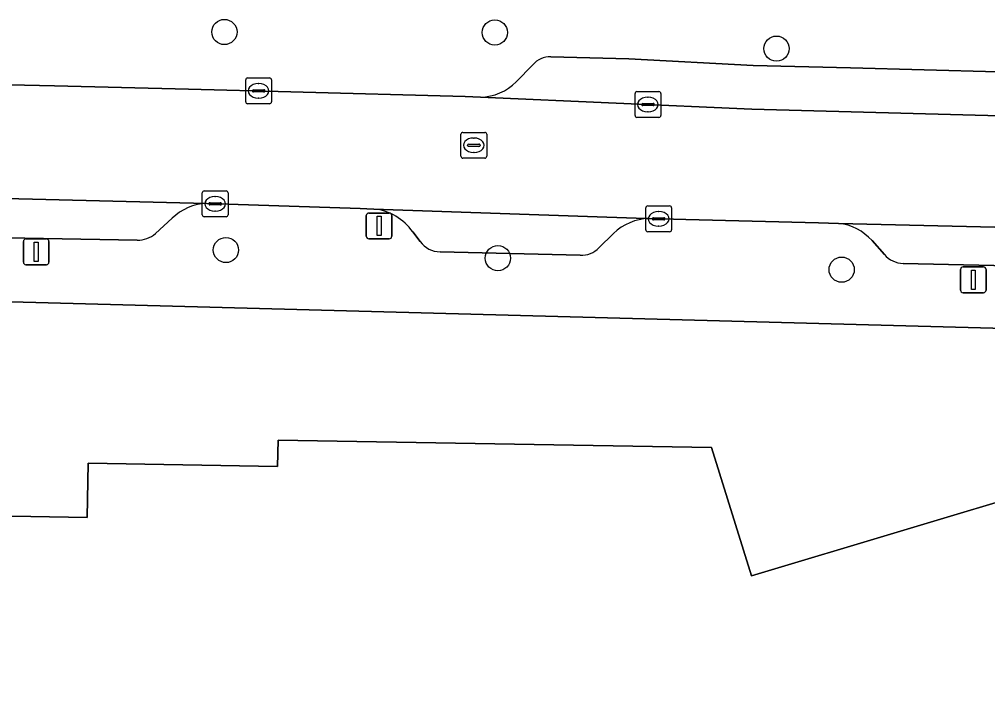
# Model space of a CAD drawing. Extents: x 160023 to 161302, y 384750 to 385707.
# Drawn here: x 160645.83 to 160683.36, y 384880.03 to 384906.63 of the extents above; entities that cross this region are included whole.
import ezdxf

# ---------------------------------------------------------------- set-up
doc = ezdxf.new("R2010")
doc.units = 0
for name, color, linetype in [('IMGEO_Boom', 7, 'Continuous'), ('IMGEO_Erf', 7, 'Continuous'), ('IMGEO_Kolk', 7, 'Continuous'), ('IMGEO_Lichtmast', 7, 'Continuous'), ('IMGEO_Pand', 7, 'Continuous'), ('IMGEO_Parkeervlak_open', 7, 'Continuous'), ('IMGEO_Rijbaan_lokaal_open', 7, 'Continuous'), ('IMGEO_Rioolput', 7, 'Continuous'), ('IMGEO_Voetpad_open', 7, 'Continuous')]:
    doc.layers.add(name, color=color, linetype=linetype)

msp = doc.modelspace()

# ---------------------------------------------------------------- linework, layer by layer
at = {"layer": 'IMGEO_Boom'}
for centre in [(160653.78, 384906.141), (160664.263, 384906.121), (160675.18, 384905.496), (160653.84, 384897.69), (160664.382, 384897.376), (160677.705, 384896.928)]:
    msp.add_circle(centre, 0.489, dxfattribs=at)
at = {"layer": 'IMGEO_Erf'}
for points in [[(160712.953, 384893.879), (160640.189, 384895.825)], [(160641.161, 384887.451), (160648.459, 384887.329), (160648.494, 384889.428), (160655.842, 384889.305), (160655.859, 384890.324), (160672.656, 384890.043), (160674.216, 384885.058), (160685.763, 384888.524), (160685.781, 384889.599), (160708.413, 384889.221), (160711.128, 384876.379)]]:
    msp.add_lwpolyline(points, dxfattribs=at)
at = {"layer": 'IMGEO_Kolk'}
for p, q in [((160654.605, 384903.433), (160654.605, 384904.285)), ((160654.68, 384904.359), (160655.532, 384904.359)), ((160655.093, 384904.139), (160655.118, 384904.139)), ((160655.606, 384904.285), (160655.606, 384903.433)), ((160654.864, 384903.853), (160654.864, 384903.865)), ((160655.302, 384903.816), (160654.904, 384903.816)), ((160654.907, 384903.902), (160655.305, 384903.902)), ((160655.348, 384903.865), (160655.348, 384903.853)), ((160669.697, 384902.903), (160669.697, 384903.755)), ((160669.772, 384903.829), (160670.624, 384903.829)), ((160670.698, 384903.755), (160670.698, 384902.903)), ((160655.116, 384903.579), (160655.091, 384903.579)), ((160669.999, 384903.372), (160670.397, 384903.372)), ((160670.185, 384903.609), (160670.21, 384903.609)), ((160655.532, 384903.359), (160654.68, 384903.359)), ((160669.956, 384903.323), (160669.956, 384903.335)), ((160670.394, 384903.286), (160669.996, 384903.286)), ((160670.208, 384903.049), (160670.183, 384903.049)), ((160670.44, 384903.335), (160670.44, 384903.323)), ((160670.624, 384902.829), (160669.772, 384902.829)), ((160652.922, 384899.055), (160652.922, 384899.907)), ((160652.997, 384899.981), (160653.849, 384899.981)), ((160653.41, 384899.761), (160653.435, 384899.761)), ((160653.923, 384899.907), (160653.923, 384899.055)), ((160653.181, 384899.475), (160653.181, 384899.487)), ((160653.619, 384899.438), (160653.221, 384899.438)), ((160653.224, 384899.524), (160653.622, 384899.524)), ((160653.665, 384899.487), (160653.665, 384899.475)), ((160670.112, 384898.473), (160670.112, 384899.325)), ((160670.187, 384899.399), (160671.039, 384899.399)), ((160671.113, 384899.325), (160671.113, 384898.473)), ((160653.849, 384898.981), (160652.997, 384898.981)), ((160653.433, 384899.201), (160653.408, 384899.201)), ((160670.371, 384898.893), (160670.371, 384898.905)), ((160670.414, 384898.942), (160670.812, 384898.942)), ((160670.6, 384899.179), (160670.625, 384899.179)), ((160670.855, 384898.905), (160670.855, 384898.893)), ((160670.809, 384898.856), (160670.411, 384898.856)), ((160670.623, 384898.619), (160670.598, 384898.619)), ((160671.039, 384898.399), (160670.187, 384898.399))]:
    msp.add_line(p, q, dxfattribs=at)
for points in [[(160654.605, 384903.433), (160654.605, 384904.285)], [(160654.68, 384904.359), (160655.532, 384904.359)], [(160655.606, 384904.285), (160655.606, 384903.433)], [(160669.697, 384902.903), (160669.697, 384903.755)], [(160669.772, 384903.829), (160670.624, 384903.829)], [(160670.698, 384903.755), (160670.698, 384902.903)], [(160655.532, 384903.359), (160654.68, 384903.359)], [(160670.624, 384902.829), (160669.772, 384902.829)], [(160652.922, 384899.055), (160652.922, 384899.907)], [(160652.997, 384899.981), (160653.849, 384899.981)], [(160653.923, 384899.907), (160653.923, 384899.055)], [(160670.112, 384898.473), (160670.112, 384899.325)], [(160670.187, 384899.399), (160671.039, 384899.399)], [(160671.113, 384899.325), (160671.113, 384898.473)], [(160653.849, 384898.981), (160652.997, 384898.981)], [(160671.039, 384898.399), (160670.187, 384898.399)]]:
    msp.add_lwpolyline(points, dxfattribs=at)
for centre, radius, start, end in [((160654.682, 384904.283), 0.0765, 91.552, 178.448), ((160654.682, 384904.283), 0.0765, 91.552, 178.448), ((160655.53, 384904.283), 0.0765, 1.552, 88.448), ((160655.53, 384904.283), 0.0765, 1.552, 88.448), ((160654.904, 384903.862), 0.0403, 85.8775, 175.7526), ((160654.901, 384903.852), 0.0366, 178.938, 274.7102), ((160655.305, 384903.859), 0.043, 264.8664, 352.4533), ((160655.309, 384903.864), 0.0386, 1.7309, 96.639), ((160669.774, 384903.753), 0.0765, 91.552, 178.448), ((160669.774, 384903.753), 0.0765, 91.552, 178.448), ((160670.622, 384903.753), 0.0765, 1.552, 88.448), ((160670.622, 384903.753), 0.0765, 1.552, 88.448), ((160654.682, 384903.435), 0.0765, 181.552, 268.448), ((160654.682, 384903.435), 0.0765, 181.552, 268.448), ((160655.53, 384903.435), 0.0765, 271.552, 358.448), ((160655.53, 384903.435), 0.0765, 271.552, 358.448), ((160669.996, 384903.332), 0.0403, 85.8775, 175.7526), ((160670.401, 384903.334), 0.0386, 1.7309, 96.639), ((160669.993, 384903.322), 0.0366, 178.938, 274.7102), ((160670.397, 384903.329), 0.043, 264.8664, 352.4533), ((160669.774, 384902.905), 0.0765, 181.552, 268.448), ((160669.774, 384902.905), 0.0765, 181.552, 268.448), ((160670.622, 384902.905), 0.0765, 271.552, 358.448), ((160670.622, 384902.905), 0.0765, 271.552, 358.448), ((160652.999, 384899.905), 0.0765, 91.552, 178.448), ((160652.999, 384899.905), 0.0765, 91.552, 178.448), ((160653.847, 384899.905), 0.0765, 1.552, 88.448), ((160653.847, 384899.905), 0.0765, 1.552, 88.448), ((160653.221, 384899.484), 0.0403, 85.8775, 175.7526), ((160653.218, 384899.474), 0.0366, 178.938, 274.7102), ((160653.622, 384899.481), 0.043, 264.8664, 352.4533), ((160653.626, 384899.486), 0.0386, 1.7309, 96.639), ((160670.189, 384899.323), 0.0765, 91.552, 178.448), ((160670.189, 384899.323), 0.0765, 91.552, 178.448), ((160671.037, 384899.323), 0.0765, 1.552, 88.448), ((160671.037, 384899.323), 0.0765, 1.552, 88.448), ((160652.999, 384899.057), 0.0765, 181.552, 268.448), ((160652.999, 384899.057), 0.0765, 181.552, 268.448), ((160653.847, 384899.057), 0.0765, 271.552, 358.448), ((160653.847, 384899.057), 0.0765, 271.552, 358.448), ((160670.411, 384898.902), 0.0403, 85.8775, 175.7526), ((160670.408, 384898.892), 0.0366, 178.938, 274.7102), ((160670.812, 384898.899), 0.043, 264.8664, 352.4533), ((160670.816, 384898.904), 0.0386, 1.7309, 96.639), ((160670.189, 384898.475), 0.0765, 181.552, 268.448), ((160670.189, 384898.475), 0.0765, 181.552, 268.448), ((160671.037, 384898.475), 0.0765, 271.552, 358.448), ((160671.037, 384898.475), 0.0765, 271.552, 358.448)]:
    msp.add_arc(centre, radius, start, end, dxfattribs=at)
for centre, major_axis, ratio, start_param, end_param in [((160655.092, 384903.859), (-0.387, 0.002), 0.722429, 4.712389, 7.853982), ((160655.117, 384903.859), (-0.39, 0.002), 0.717154, 1.570796, 4.712389), ((160670.184, 384903.329), (-0.387, 0.002), 0.722429, 4.712389, 7.853982), ((160670.209, 384903.329), (-0.39, 0.002), 0.717154, 1.570796, 4.712389), ((160653.409, 384899.481), (-0.387, 0.002), 0.722429, 4.712389, 7.853982), ((160653.434, 384899.481), (-0.39, 0.002), 0.717154, 1.570796, 4.712389), ((160670.599, 384898.899), (-0.387, 0.002), 0.722429, 4.712389, 7.853982), ((160670.624, 384898.899), (-0.39, 0.002), 0.717154, 1.570796, 4.712389)]:
    msp.add_ellipse(centre, major_axis=major_axis, ratio=ratio, start_param=start_param, end_param=end_param, dxfattribs=at)
at = {"layer": 'IMGEO_Lichtmast'}
for p, q in [((160659.281, 384898.223), (160659.281, 384899.023)), ((160659.281, 384899.023), (160659.281, 384898.223)), ((160659.381, 384899.123), (160660.171, 384899.123)), ((160660.171, 384899.123), (160659.381, 384899.123)), ((160660.271, 384899.023), (160660.271, 384898.223)), ((160660.271, 384898.223), (160660.271, 384899.023)), ((160646.089, 384898.12), (160646.879, 384898.12)), ((160646.879, 384898.12), (160646.089, 384898.12)), ((160660.171, 384898.123), (160659.381, 384898.123)), ((160659.381, 384898.123), (160660.171, 384898.123)), ((160645.989, 384897.22), (160645.989, 384898.02)), ((160645.989, 384898.02), (160645.989, 384897.22)), ((160646.979, 384898.02), (160646.979, 384897.22)), ((160646.979, 384897.22), (160646.979, 384898.02)), ((160646.879, 384897.12), (160646.089, 384897.12)), ((160646.089, 384897.12), (160646.879, 384897.12)), ((160682.412, 384897.036), (160683.202, 384897.036)), ((160683.202, 384897.036), (160682.412, 384897.036)), ((160682.312, 384896.136), (160682.312, 384896.936)), ((160682.312, 384896.936), (160682.312, 384896.136)), ((160683.302, 384896.936), (160683.302, 384896.136)), ((160683.302, 384896.136), (160683.302, 384896.936)), ((160683.202, 384896.036), (160682.412, 384896.036)), ((160682.412, 384896.036), (160683.202, 384896.036))]:
    msp.add_line(p, q, dxfattribs=at)
for points in [[(160659.701, 384898.998), (160659.851, 384898.998), (160659.851, 384898.248), (160659.701, 384898.248), (160659.701, 384898.998)], [(160646.409, 384897.995), (160646.559, 384897.995), (160646.559, 384897.245), (160646.409, 384897.245), (160646.409, 384897.995)], [(160682.732, 384896.911), (160682.882, 384896.911), (160682.882, 384896.161), (160682.732, 384896.161), (160682.732, 384896.911)]]:
    msp.add_lwpolyline(points, dxfattribs=at)
for centre, start, end in [((160659.381, 384899.023), 90, 180), ((160659.381, 384899.023), 90, 180), ((160660.171, 384899.023), 0, 90), ((160660.171, 384899.023), 360, 90), ((160646.089, 384898.02), 90, 180), ((160646.089, 384898.02), 90, 180), ((160646.879, 384898.02), 0, 90), ((160646.879, 384898.02), 360, 90), ((160659.381, 384898.223), 180, 270), ((160659.381, 384898.223), 180, 270), ((160660.171, 384898.223), 270, 0), ((160660.171, 384898.223), 270, 0), ((160646.089, 384897.22), 180, 270), ((160646.089, 384897.22), 180, 270), ((160646.879, 384897.22), 270, 0), ((160646.879, 384897.22), 270, 0), ((160682.412, 384896.936), 90, 180), ((160682.412, 384896.936), 90, 180), ((160683.202, 384896.936), 0, 90), ((160683.202, 384896.936), 360, 90), ((160682.412, 384896.136), 180, 270), ((160682.412, 384896.136), 180, 270), ((160683.202, 384896.136), 270, 0), ((160683.202, 384896.136), 270, 0)]:
    msp.add_arc(centre, 0.1, start, end, dxfattribs=at)
at = {"layer": 'IMGEO_Pand'}
msp.add_lwpolyline([(160711.128, 384876.379), (160708.413, 384889.221), (160685.781, 384889.599), (160685.763, 384888.524), (160674.216, 384885.058), (160672.656, 384890.043), (160655.859, 384890.324), (160655.842, 384889.305), (160648.494, 384889.428), (160648.459, 384887.329), (160641.161, 384887.451)], dxfattribs=at)
at = {"layer": 'IMGEO_Parkeervlak_open'}
for points in [[(160665.741, 384904.87), (160665.095, 384904.213)], [(160706.972, 384904.031), (160698.063, 384904.213), (160683.761, 384904.594), (160678.054, 384904.746), (160674.272, 384904.847), (160669.456, 384905.106), (160666.431, 384905.18)], [(160663.708, 384903.619), (160674.224, 384903.144), (160690.1, 384902.721), (160698.023, 384902.51), (160709.828, 384902.269)], [(160653.097, 384899.493), (160632.797, 384899.994)], [(160670.23, 384898.908), (160670.121, 384898.913), (160659.577, 384899.277)], [(160651.107, 384898.335), (160651.754, 384898.919)], [(160711.037, 384897.914), (160702.974, 384898.089), (160683.644, 384898.577), (160677.585, 384898.722)], [(160635.144, 384898.345), (160650.401, 384898.077)], [(160661.08, 384898.391), (160661.366, 384898.015)], [(160668.3, 384897.772), (160668.868, 384898.332)], [(160678.883, 384898.055), (160679.362, 384897.511)], [(160662.138, 384897.62), (160667.573, 384897.485)], [(160680.088, 384897.173), (160683.607, 384897.086), (160702.925, 384896.598), (160708.13, 384896.389)]]:
    msp.add_lwpolyline(points, dxfattribs=at)
for centre, radius, start, end in [((160666.402, 384904.321), 0.859, 88.0759, 140.3105), ((160663.69, 384905.577), 1.958, 270.5177, 315.8495), ((160653.144, 384897.525), 1.969, 91.3713, 134.9126), ((160659.376, 384897.219), 2.068, 34.5279, 84.4345), ((160670.271, 384896.913), 1.995, 91.1699, 134.6778), ((160677.382, 384896.731), 2.001, 41.4214, 84.1843), ((160650.446, 384899.048), 0.972, 267.3242, 312.8244), ((160662.161, 384898.616), 0.996, 217.1087, 268.6974), ((160667.601, 384898.478), 0.993, 268.3686, 314.717), ((160680.116, 384898.183), 1.01, 221.678, 268.392)]:
    msp.add_arc(centre, radius, start, end, dxfattribs=at)
at = {"layer": 'IMGEO_Rijbaan_lokaal_open'}
for points in [[(160711.776, 384902.229), (160709.828, 384902.269), (160698.023, 384902.51), (160690.1, 384902.721), (160674.224, 384903.144), (160663.708, 384903.619), (160663.108, 384903.635), (160656.354, 384903.818), (160652.388, 384903.925), (160647.191, 384904.054), (160641.928, 384904.168), (160641.583, 384904.176)], [(160632.797, 384899.994), (160653.097, 384899.493), (160653.424, 384899.482), (160653.92, 384899.465), (160659.038, 384899.295), (160659.304, 384899.286), (160659.577, 384899.277), (160670.121, 384898.913), (160670.23, 384898.908), (160671.66, 384898.875), (160676.813, 384898.747), (160677.585, 384898.722), (160683.644, 384898.577), (160702.974, 384898.089), (160711.037, 384897.914), (160712.249, 384897.898)]]:
    msp.add_lwpolyline(points, dxfattribs=at)
at = {"layer": 'IMGEO_Rioolput'}
for p, q in [((160663.024, 384902.251), (160663.876, 384902.251)), ((160662.949, 384901.325), (160662.949, 384902.177)), ((160663.437, 384902.031), (160663.462, 384902.031)), ((160663.95, 384902.177), (160663.95, 384901.325)), ((160663.208, 384901.745), (160663.208, 384901.757)), ((160663.646, 384901.708), (160663.248, 384901.708)), ((160663.251, 384901.794), (160663.649, 384901.794)), ((160663.692, 384901.757), (160663.692, 384901.745)), ((160663.876, 384901.251), (160663.024, 384901.251)), ((160663.46, 384901.471), (160663.435, 384901.471))]:
    msp.add_line(p, q, dxfattribs=at)
for points in [[(160663.024, 384902.251), (160663.876, 384902.251)], [(160662.949, 384901.325), (160662.949, 384902.177)], [(160663.95, 384902.177), (160663.95, 384901.325)], [(160663.876, 384901.251), (160663.024, 384901.251)]]:
    msp.add_lwpolyline(points, dxfattribs=at)
for centre, radius, start, end in [((160663.026, 384902.175), 0.0765, 91.552, 178.448), ((160663.026, 384902.175), 0.0765, 91.552, 178.448), ((160663.874, 384902.175), 0.0765, 1.552, 88.448), ((160663.874, 384902.175), 0.0765, 1.552, 88.448), ((160663.248, 384901.754), 0.0403, 85.8775, 175.7526), ((160663.245, 384901.744), 0.0366, 178.938, 274.7102), ((160663.649, 384901.751), 0.043, 264.8664, 352.4533), ((160663.653, 384901.756), 0.0386, 1.7309, 96.639), ((160663.026, 384901.327), 0.0765, 181.552, 268.448), ((160663.026, 384901.327), 0.0765, 181.552, 268.448), ((160663.874, 384901.327), 0.0765, 271.552, 358.448), ((160663.874, 384901.327), 0.0765, 271.552, 358.448)]:
    msp.add_arc(centre, radius, start, end, dxfattribs=at)
for centre, major_axis, ratio, start_param, end_param in [((160663.436, 384901.751), (-0.387, 0.002), 0.722429, 4.712389, 7.853982), ((160663.461, 384901.751), (-0.39, 0.002), 0.717154, 1.570796, 4.712389)]:
    msp.add_ellipse(centre, major_axis=major_axis, ratio=ratio, start_param=start_param, end_param=end_param, dxfattribs=at)
at = {"layer": 'IMGEO_Voetpad_open'}
for points in [[(160665.095, 384904.213), (160665.741, 384904.87)], [(160666.431, 384905.18), (160669.456, 384905.106), (160674.272, 384904.847), (160678.054, 384904.746), (160683.761, 384904.594), (160698.063, 384904.213), (160706.972, 384904.031)], [(160641.583, 384904.176), (160641.928, 384904.168), (160647.191, 384904.054), (160652.388, 384903.925), (160656.354, 384903.818), (160663.108, 384903.635), (160663.708, 384903.619)], [(160518.113, 384901.369), (160517.994, 384898.92), (160528.344, 384898.663), (160537.475, 384898.464), (160562.234, 384897.821), (160562.423, 384897.816), (160604.856, 384896.691), (160606.57, 384896.649), (160640.189, 384895.825), (160712.953, 384893.879), (160714.497, 384897.457)], [(160659.577, 384899.277), (160659.304, 384899.286), (160659.038, 384899.295), (160653.92, 384899.465), (160653.424, 384899.482), (160653.097, 384899.493)], [(160651.754, 384898.919), (160651.107, 384898.335)], [(160677.585, 384898.722), (160676.813, 384898.747), (160671.66, 384898.875), (160670.23, 384898.908)], [(160650.401, 384898.077), (160635.144, 384898.345)], [(160661.366, 384898.015), (160661.08, 384898.391)], [(160668.868, 384898.332), (160668.3, 384897.772)], [(160679.362, 384897.511), (160678.883, 384898.055)], [(160667.573, 384897.485), (160662.138, 384897.62)], [(160708.13, 384896.389), (160702.925, 384896.598), (160683.607, 384897.086), (160680.088, 384897.173)]]:
    msp.add_lwpolyline(points, dxfattribs=at)
for centre, radius, start, end in [((160666.402, 384904.321), 0.859, 88.0759, 140.3105), ((160663.69, 384905.577), 1.958, 270.5177, 315.8495), ((160653.144, 384897.525), 1.969, 91.3713, 134.9126), ((160659.376, 384897.219), 2.068, 34.5279, 84.4345), ((160670.271, 384896.913), 1.995, 91.1699, 134.6778), ((160677.382, 384896.731), 2.001, 41.4214, 84.1843), ((160650.446, 384899.048), 0.972, 267.3242, 312.8244), ((160662.161, 384898.616), 0.996, 217.1087, 268.6974), ((160667.601, 384898.478), 0.993, 268.3686, 314.717), ((160680.116, 384898.183), 1.01, 221.678, 268.392)]:
    msp.add_arc(centre, radius, start, end, dxfattribs=at)

doc.saveas('drawing.dxf')
